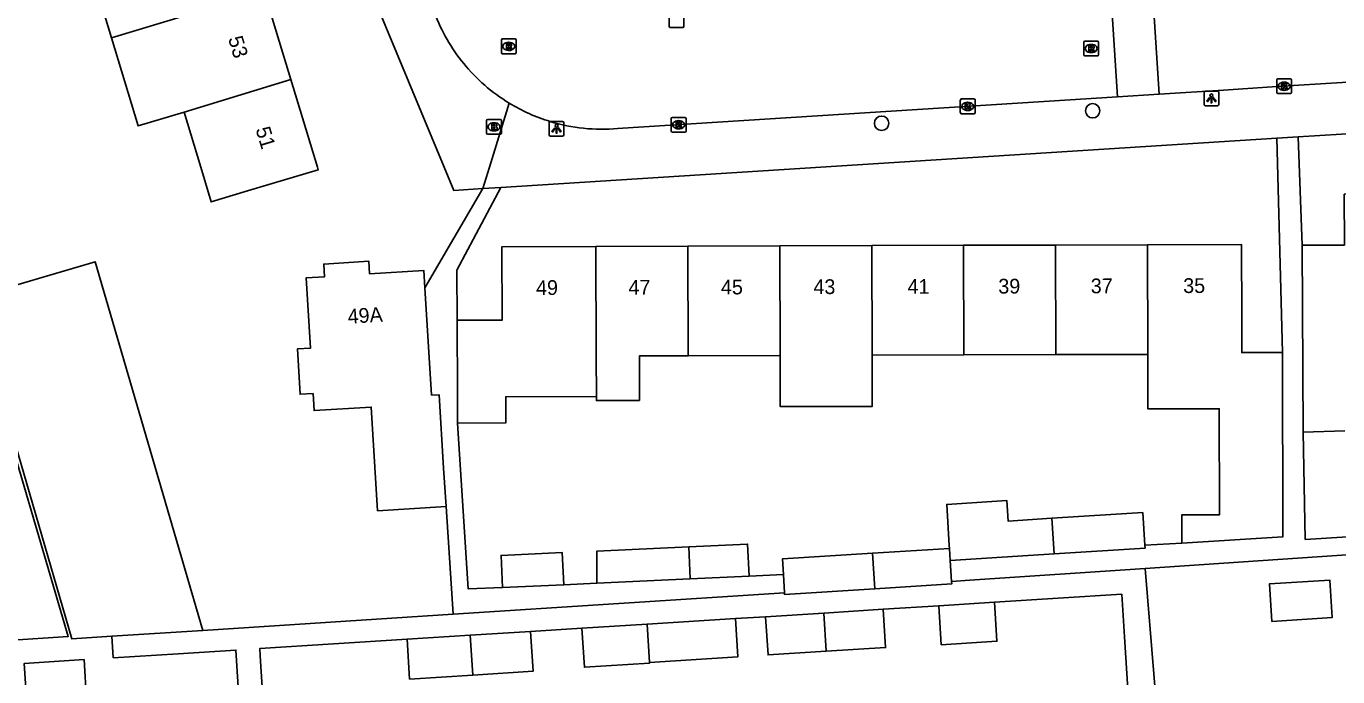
# Model space of a CAD drawing. Extents: x 159053 to 160041, y 380450 to 381422.
# Drawn here: x 159553.7 to 159642.7, y 381215.4 to 381259.6 of the extents above; entities that cross this region are included whole.
import ezdxf

# ---------------------------------------------------------------- set-up
doc = ezdxf.new("R2010")
doc.units = 0
for name, color, linetype in [('IMGEO_Boom', 7, 'Continuous'), ('IMGEO_Brandkraan', 7, 'Continuous'), ('IMGEO_Kolk', 7, 'Continuous'), ('IMGEO_Lichtpunt', 7, 'Continuous'), ('IMGEO_Pand', 7, 'Continuous'), ('IMGEO_Pand_nummerreeks', 7, 'Continuous'), ('IMGEO_Rijbaan_lokaal_open', 7, 'Continuous'), ('IMGEO_Rioolput', 7, 'Continuous'), ('IMGEO_Voetpad_open', 7, 'Continuous')]:
    doc.layers.add(name, color=color, linetype=linetype)

msp = doc.modelspace()

# ---------------------------------------------------------------- linework, layer by layer
at = {"layer": 'IMGEO_Boom'}
for centre in [(159626.042, 381253.823), (159611.726, 381252.978)]:
    msp.add_circle(centre, 0.489, dxfattribs=at)
at = {"layer": 'IMGEO_Brandkraan'}
for p, q in [((159584.931, 381252.307), (159584.931, 381253.159)), ((159585.006, 381253.233), (159585.858, 381253.233)), ((159585.419, 381253.013), (159585.444, 381253.013)), ((159585.932, 381253.159), (159585.932, 381252.307)), ((159585.858, 381252.233), (159585.006, 381252.233)), ((159585.442, 381252.453), (159585.417, 381252.453))]:
    msp.add_line(p, q, dxfattribs=at)
for points in [[(159584.931, 381252.307), (159584.931, 381253.159)], [(159585.006, 381253.233), (159585.858, 381253.233)], [(159585.279, 381252.933), (159585.279, 381252.533), (159585.492, 381252.533)], [(159585.51, 381252.933), (159585.279, 381252.933)], [(159585.932, 381253.159), (159585.932, 381252.307)], [(159585.858, 381252.233), (159585.006, 381252.233)], [(159585.458, 381252.852), (159585.404, 381252.852), (159585.404, 381252.776)], [(159585.404, 381252.776), (159585.457, 381252.776)], [(159585.466, 381252.7), (159585.404, 381252.7), (159585.404, 381252.619)], [(159585.404, 381252.619), (159585.466, 381252.619)]]:
    msp.add_lwpolyline(points, dxfattribs=at)
for centre, radius, start, end in [((159585.008, 381253.157), 0.0765, 91.55205, 178.44795), ((159585.008, 381253.157), 0.0765, 91.55205, 178.44795), ((159585.514, 381252.788), 0.145, 59.4692, 91.53667), ((159585.539, 381252.835), 0.0922, 285.51372, 58.15012), ((159585.856, 381253.157), 0.0765, 1.55205, 88.44795), ((159585.856, 381253.157), 0.0765, 1.55205, 88.44795), ((159585.008, 381252.309), 0.0765, 181.55205, 268.44795), ((159585.008, 381252.309), 0.0765, 181.55205, 268.44795), ((159585.459, 381252.814), 0.0379, 267.82845, 90.93552), ((159585.467, 381252.659), 0.0404, 269.87594, 90.50774), ((159585.498, 381252.784), 0.251, 268.66757, 293.53466), ((159585.544, 381252.643), 0.105, 301.31148, 78.98903), ((159585.856, 381252.309), 0.0765, 271.55205, 358.44795), ((159585.856, 381252.309), 0.0765, 271.55205, 358.44795)]:
    msp.add_arc(centre, radius, start, end, dxfattribs=at)
for centre, major_axis, ratio, start_param, end_param in [((159585.418, 381252.733), (-0.387, 0.002), 0.722429, 4.712389, 7.853982), ((159585.443, 381252.733), (-0.39, 0.002), 0.717154, 1.570796, 4.712389)]:
    msp.add_ellipse(centre, major_axis=major_axis, ratio=ratio, start_param=start_param, end_param=end_param, dxfattribs=at)
at = {"layer": 'IMGEO_Kolk'}
for p, q in [((159597.32, 381259.555), (159597.32, 381260.407)), ((159598.321, 381260.407), (159598.321, 381259.555)), ((159598.247, 381259.481), (159597.395, 381259.481)), ((159638.528, 381255.06), (159638.528, 381255.912)), ((159638.603, 381255.986), (159639.455, 381255.986)), ((159639.016, 381255.766), (159639.041, 381255.766)), ((159639.529, 381255.912), (159639.529, 381255.06)), ((159639.455, 381254.986), (159638.603, 381254.986)), ((159639.039, 381255.206), (159639.014, 381255.206)), ((159617.067, 381253.696), (159617.067, 381254.548)), ((159617.142, 381254.622), (159617.994, 381254.622)), ((159617.578, 381253.842), (159617.553, 381253.842)), ((159617.555, 381254.402), (159617.58, 381254.402)), ((159618.068, 381254.548), (159618.068, 381253.696)), ((159597.461, 381252.45), (159597.461, 381253.302)), ((159597.536, 381253.376), (159598.388, 381253.376)), ((159597.949, 381253.156), (159597.974, 381253.156)), ((159598.462, 381253.302), (159598.462, 381252.45)), ((159617.994, 381253.622), (159617.142, 381253.622)), ((159598.388, 381252.376), (159597.536, 381252.376)), ((159597.972, 381252.596), (159597.947, 381252.596))]:
    msp.add_line(p, q, dxfattribs=at)
for points in [[(159597.32, 381259.555), (159597.32, 381260.407)], [(159598.321, 381260.407), (159598.321, 381259.555)], [(159598.247, 381259.481), (159597.395, 381259.481)], [(159638.528, 381255.06), (159638.528, 381255.912)], [(159638.603, 381255.986), (159639.455, 381255.986)], [(159638.849, 381255.686), (159638.972, 381255.686), (159638.972, 381255.535), (159639.102, 381255.686), (159639.266, 381255.686), (159639.12, 381255.535), (159639.273, 381255.286), (159639.121, 381255.286), (159639.036, 381255.45), (159638.972, 381255.383), (159638.972, 381255.286), (159638.849, 381255.286), (159638.849, 381255.686)], [(159639.529, 381255.912), (159639.529, 381255.06)], [(159639.455, 381254.986), (159638.603, 381254.986)], [(159617.067, 381253.696), (159617.067, 381254.548)], [(159617.142, 381254.622), (159617.994, 381254.622)], [(159617.388, 381254.322), (159617.511, 381254.322), (159617.511, 381254.171), (159617.641, 381254.322), (159617.805, 381254.322), (159617.659, 381254.171), (159617.812, 381253.922), (159617.66, 381253.922), (159617.575, 381254.086), (159617.511, 381254.019), (159617.511, 381253.922), (159617.388, 381253.922), (159617.388, 381254.322)], [(159618.068, 381254.548), (159618.068, 381253.696)], [(159597.461, 381252.45), (159597.461, 381253.302)], [(159597.536, 381253.376), (159598.388, 381253.376)], [(159597.782, 381253.076), (159597.905, 381253.076), (159597.905, 381252.925), (159598.035, 381253.076), (159598.199, 381253.076), (159598.053, 381252.925), (159598.206, 381252.676), (159598.054, 381252.676), (159597.969, 381252.84), (159597.905, 381252.773), (159597.905, 381252.676), (159597.782, 381252.676), (159597.782, 381253.076)], [(159598.462, 381253.302), (159598.462, 381252.45)], [(159617.994, 381253.622), (159617.142, 381253.622)], [(159598.388, 381252.376), (159597.536, 381252.376)]]:
    msp.add_lwpolyline(points, dxfattribs=at)
for centre, start, end in [((159597.397, 381259.557), 181.55205, 268.44795), ((159597.397, 381259.557), 181.55205, 268.44795), ((159598.245, 381259.557), 271.55205, 358.44795), ((159598.245, 381259.557), 271.55205, 358.44795), ((159638.605, 381255.91), 91.55205, 178.44795), ((159638.605, 381255.91), 91.55205, 178.44795), ((159639.453, 381255.91), 1.55205, 88.44795), ((159639.453, 381255.91), 1.55205, 88.44795), ((159638.605, 381255.062), 181.55205, 268.44795), ((159638.605, 381255.062), 181.55205, 268.44795), ((159639.453, 381255.062), 271.55205, 358.44795), ((159639.453, 381255.062), 271.55205, 358.44795), ((159617.144, 381254.546), 91.55205, 178.44795), ((159617.144, 381254.546), 91.55205, 178.44795), ((159617.992, 381254.546), 1.55205, 88.44795), ((159617.992, 381254.546), 1.55205, 88.44795), ((159597.538, 381253.3), 91.55205, 178.44795), ((159597.538, 381253.3), 91.55205, 178.44795), ((159598.386, 381253.3), 1.55205, 88.44795), ((159598.386, 381253.3), 1.55205, 88.44795), ((159617.144, 381253.698), 181.55205, 268.44795), ((159617.144, 381253.698), 181.55205, 268.44795), ((159617.992, 381253.698), 271.55205, 358.44795), ((159617.992, 381253.698), 271.55205, 358.44795), ((159597.538, 381252.452), 181.55205, 268.44795), ((159597.538, 381252.452), 181.55205, 268.44795), ((159598.386, 381252.452), 271.55205, 358.44795), ((159598.386, 381252.452), 271.55205, 358.44795)]:
    msp.add_arc(centre, 0.0765, start, end, dxfattribs=at)
for centre, major_axis, ratio, start_param, end_param in [((159639.015, 381255.486), (-0.387, 0.002), 0.722429, 4.712389, 7.853982), ((159639.04, 381255.486), (-0.39, 0.002), 0.717154, 1.570796, 4.712389), ((159617.554, 381254.122), (-0.387, 0.002), 0.722429, 4.712389, 7.853982), ((159617.579, 381254.122), (-0.39, 0.002), 0.717154, 1.570796, 4.712389), ((159597.948, 381252.876), (-0.387, 0.002), 0.722429, 4.712389, 7.853982), ((159597.973, 381252.876), (-0.39, 0.002), 0.717154, 1.570796, 4.712389)]:
    msp.add_ellipse(centre, major_axis=major_axis, ratio=ratio, start_param=start_param, end_param=end_param, dxfattribs=at)
at = {"layer": 'IMGEO_Lichtpunt'}
for p, q in [((159633.602, 381255.067), (159633.602, 381254.26)), ((159633.602, 381255.067), (159633.602, 381254.26)), ((159634.504, 381255.162), (159633.696, 381255.162)), ((159634.504, 381255.162), (159633.696, 381255.162)), ((159634.598, 381254.26), (159634.598, 381255.067)), ((159634.598, 381254.26), (159634.598, 381255.067)), ((159633.696, 381254.166), (159634.504, 381254.166)), ((159633.696, 381254.166), (159634.504, 381254.166)), ((159589.178, 381253.008), (159589.178, 381252.201)), ((159589.178, 381253.008), (159589.178, 381252.201)), ((159590.08, 381253.103), (159589.272, 381253.103)), ((159590.08, 381253.103), (159589.272, 381253.103)), ((159590.174, 381252.201), (159590.174, 381253.008)), ((159590.174, 381252.201), (159590.174, 381253.008)), ((159589.272, 381252.107), (159590.08, 381252.107)), ((159589.272, 381252.107), (159590.08, 381252.107))]:
    msp.add_line(p, q, dxfattribs=at)
for points in [[(159633.976, 381254.731), (159634.015, 381254.703), (159633.827, 381254.441), (159633.789, 381254.468), (159633.976, 381254.731)], [(159634.078, 381254.683), (159634.125, 381254.683), (159634.125, 381254.361), (159634.078, 381254.361), (159634.078, 381254.683)], [(159634.188, 381254.703), (159634.226, 381254.73), (159634.413, 381254.468), (159634.374, 381254.44), (159634.188, 381254.703)], [(159589.552, 381252.672), (159589.591, 381252.644), (159589.403, 381252.382), (159589.365, 381252.409), (159589.552, 381252.672)], [(159589.654, 381252.624), (159589.701, 381252.624), (159589.701, 381252.302), (159589.654, 381252.302), (159589.654, 381252.624)], [(159589.764, 381252.644), (159589.802, 381252.671), (159589.989, 381252.409), (159589.95, 381252.381), (159589.764, 381252.644)]]:
    msp.add_lwpolyline(points, dxfattribs=at)
for centre in [(159634.101, 381254.865), (159589.677, 381252.806)]:
    msp.add_circle(centre, 0.0994, dxfattribs=at)
for centre, start, end in [((159633.696, 381255.067), 90, 180), ((159633.696, 381255.067), 90, 180), ((159634.504, 381255.067), 0, 90), ((159634.504, 381255.067), 0, 90), ((159633.696, 381254.26), 180, 270), ((159633.696, 381254.26), 180, 270), ((159634.504, 381254.26), 270, 0), ((159634.504, 381254.26), 270, 360), ((159589.272, 381253.008), 90, 180), ((159589.272, 381253.008), 90, 180), ((159590.08, 381253.008), 0, 90), ((159590.08, 381253.008), 0, 90), ((159589.272, 381252.201), 180, 270), ((159589.272, 381252.201), 180, 270), ((159590.08, 381252.201), 270, 0), ((159590.08, 381252.201), 270, 360)]:
    msp.add_arc(centre, 0.0946, start, end, dxfattribs=at)
at = {"layer": 'IMGEO_Pand'}
for points in [[(159559.492, 381258.765), (159557.701, 381264.691), (159558.052, 381264.8)], [(159559.492, 381258.765), (159569.853, 381261.904)], [(159569.853, 381261.904), (159571.662, 381255.933)], [(159564.411, 381253.736), (159561.297, 381252.793), (159559.492, 381258.765)], [(159571.662, 381255.933), (159573.46, 381250), (159573.514, 381249.821), (159568.724, 381248.389), (159566.25, 381247.649), (159565.54, 381250), (159564.411, 381253.736)], [(159571.662, 381255.933), (159564.411, 381253.736)], [(159640.247, 381244.714), (159643.12, 381244.723), (159643.11, 381248.168), (159649.489, 381248.187)], [(159582.934, 381239.617), (159585.984, 381239.626), (159585.969, 381244.609), (159592.352, 381244.628)], [(159592.352, 381244.628), (159598.586, 381244.647)], [(159592.383, 381234.454), (159592.375, 381237.197), (159592.352, 381244.628)], [(159598.586, 381244.647), (159604.82, 381244.666)], [(159598.586, 381244.647), (159598.609, 381237.216)], [(159604.82, 381244.666), (159611.054, 381244.685)], [(159604.843, 381237.235), (159604.82, 381244.666)], [(159611.054, 381244.685), (159617.288, 381244.703)], [(159611.054, 381244.685), (159611.077, 381237.254)], [(159617.288, 381244.703), (159623.522, 381244.722)], [(159617.311, 381237.273), (159617.288, 381244.703)], [(159623.522, 381244.722), (159629.756, 381244.741)], [(159623.545, 381237.291), (159623.522, 381244.722)], [(159629.756, 381244.741), (159636.138, 381244.76), (159636.153, 381239.761), (159636.16, 381237.431), (159638.91, 381237.44)], [(159629.756, 381244.741), (159629.779, 381237.31)], [(159640.33, 381232.044), (159640.247, 381244.714)], [(159559.518, 381218.197), (159556.793, 381218.027), (159550.06, 381241.15), (159558.372, 381243.591), (159565.676, 381218.581)], [(159582.179, 381227.001), (159577.543, 381226.706), (159577.11, 381233.731), (159573.233, 381233.497), (159573.164, 381234.653), (159572.286, 381234.601), (159572.101, 381237.675), (159572.978, 381237.727), (159572.692, 381242.488), (159573.94, 381242.567), (159573.887, 381243.426), (159576.939, 381243.638), (159576.993, 381242.759), (159580.676, 381242.99), (159580.75, 381241.817)], [(159580.75, 381241.817), (159581.206, 381234.544), (159581.704, 381234.573), (159582.018, 381229.583), (159582.179, 381227.001)], [(159582.955, 381232.652), (159582.949, 381234.618), (159582.934, 381239.617)], [(159598.609, 381237.216), (159595.294, 381237.206), (159595.304, 381234.182), (159592.384, 381234.173), (159592.383, 381234.454)], [(159604.843, 381237.235), (159598.609, 381237.216)], [(159611.077, 381237.254), (159611.087, 381233.782), (159604.853, 381233.764), (159604.843, 381237.235)], [(159617.311, 381237.273), (159611.077, 381237.254)], [(159623.545, 381237.291), (159617.311, 381237.273)], [(159629.779, 381237.31), (159623.545, 381237.291)], [(159632.096, 381224.507), (159632.085, 381226.425), (159634.653, 381226.433), (159634.63, 381233.625), (159629.79, 381233.611), (159629.779, 381237.31)], [(159638.91, 381237.44), (159638.951, 381224.941), (159632.096, 381224.507)], [(159592.383, 381234.454), (159586.231, 381234.436), (159586.237, 381232.661), (159582.955, 381232.652)], [(159552.345, 381232.502), (159556.557, 381218.181), (159548.35, 381217.632)], [(159643.155, 381232.12), (159640.33, 381232.044)], [(159640.33, 381232.044), (159640.467, 381224.762), (159647.284, 381225.183)], [(159616.332, 381224.153), (159616.319, 381224.355), (159616.143, 381227.139), (159620.222, 381227.396), (159620.31, 381226.003), (159623.28, 381226.191)], [(159623.28, 381226.191), (159629.444, 381226.58), (159629.584, 381224.363)], [(159623.28, 381226.191), (159623.432, 381223.782)], [(159602.742, 381222.278), (159602.641, 381224.45), (159598.649, 381224.264)], [(159590.163, 381221.693), (159590.062, 381223.865), (159585.912, 381223.672), (159586.013, 381221.5)], [(159598.649, 381224.264), (159592.415, 381223.974), (159592.421, 381221.798)], [(159598.649, 381224.264), (159598.75, 381222.093)], [(159611.119, 381223.824), (159604.996, 381223.438), (159605.062, 381222.393)], [(159616.332, 381224.153), (159611.119, 381223.824)], [(159611.271, 381221.411), (159611.119, 381223.824)], [(159616.383, 381223.336), (159616.332, 381224.153)], [(159616.383, 381223.336), (159623.432, 381223.782)], [(159623.432, 381223.782), (159629.596, 381224.171), (159629.584, 381224.363)], [(159616.473, 381221.907), (159616.383, 381223.336)], [(159592.421, 381221.798), (159598.75, 381222.093)], [(159598.75, 381222.093), (159602.742, 381222.278)], [(159605.14, 381221.145), (159605.062, 381222.393)], [(159616.473, 381221.907), (159616.484, 381221.74), (159611.271, 381221.411)], [(159638.199, 381219.201), (159642.287, 381219.458), (159642.127, 381222.004), (159638.038, 381221.747), (159638.199, 381219.201)], [(159586.013, 381221.5), (159590.163, 381221.693)], [(159611.271, 381221.411), (159605.148, 381221.024), (159605.14, 381221.145)], [(159607.81, 381219.771), (159611.832, 381220.025)], [(159611.832, 381220.025), (159611.996, 381217.432), (159607.974, 381217.179)], [(159619.385, 381220.501), (159619.552, 381217.862), (159615.771, 381217.624), (159615.605, 381220.262)], [(159615.605, 381220.262), (159619.385, 381220.501)], [(159601.812, 381219.393), (159595.82, 381219.016)], [(159595.982, 381216.424), (159601.977, 381216.801), (159601.812, 381219.393)], [(159607.81, 381219.771), (159603.862, 381219.522)], [(159603.862, 381219.522), (159604.025, 381216.93), (159607.974, 381217.179)], [(159607.974, 381217.179), (159607.81, 381219.771)], [(159565.676, 381218.581), (159559.518, 381218.197)], [(159579.539, 381217.99), (159583.829, 381218.26)], [(159583.829, 381218.26), (159587.911, 381218.518)], [(159584, 381215.564), (159583.829, 381218.26)], [(159587.911, 381218.518), (159588.081, 381215.821), (159584, 381215.564)], [(159595.82, 381219.016), (159591.396, 381218.737)], [(159591.396, 381218.737), (159591.563, 381216.095), (159595.985, 381216.374), (159595.982, 381216.424)], [(159595.82, 381219.016), (159595.982, 381216.424)], [(159584, 381215.564), (159579.709, 381215.294), (159579.539, 381217.99)], [(159557.625, 381216.609), (159557.799, 381213.858), (159553.748, 381213.603), (159553.574, 381216.354), (159557.625, 381216.609)]]:
    msp.add_lwpolyline(points, dxfattribs=at)
at = {"layer": 'IMGEO_Rijbaan_lokaal_open'}
for points in [[(159627.721, 381254.768), (159627.274, 381261.813)], [(159630.108, 381261.989), (159630.555, 381254.948)], [(159687.64, 381258.467), (159684.591, 381258.283), (159683.21, 381258.2), (159680.215, 381258.02), (159654.911, 381256.496), (159642.977, 381255.738), (159640.022, 381255.55), (159638.23, 381255.436), (159634.924, 381255.226), (159630.555, 381254.948)], [(159627.721, 381254.768), (159593.82, 381252.614)], [(159630.555, 381254.948), (159627.721, 381254.768)]]:
    msp.add_lwpolyline(points, dxfattribs=at)
for centre, radius, start, end in [((159592.785, 381264.727), 12.157, 200.51699, 219.30585), ((159592.713, 381264.642), 12.047, 219.2137, 238.71561), ((159592.802, 381264.763), 12.197, 238.65148, 253.02317), ((159592.784, 381264.712), 12.142, 253.03652, 274.89597)]:
    msp.add_arc(centre, radius, start, end, dxfattribs=at)
at = {"layer": 'IMGEO_Rioolput'}
for p, q in [((159585.935, 381257.765), (159585.935, 381258.617)), ((159586.01, 381258.691), (159586.862, 381258.691)), ((159586.423, 381258.471), (159586.448, 381258.471)), ((159586.936, 381258.617), (159586.936, 381257.765)), ((159625.443, 381257.62), (159625.443, 381258.472)), ((159625.518, 381258.546), (159626.37, 381258.546)), ((159625.931, 381258.326), (159625.956, 381258.326)), ((159626.444, 381258.472), (159626.444, 381257.62)), ((159586.862, 381257.691), (159586.01, 381257.691)), ((159586.446, 381257.911), (159586.421, 381257.911)), ((159626.37, 381257.546), (159625.518, 381257.546)), ((159625.954, 381257.766), (159625.929, 381257.766))]:
    msp.add_line(p, q, dxfattribs=at)
for points in [[(159585.935, 381257.765), (159585.935, 381258.617)], [(159586.01, 381258.691), (159586.862, 381258.691)], [(159586.524, 381258.389), (159586.272, 381258.391), (159586.272, 381257.991)], [(159586.45, 381258.31), (159586.396, 381258.31), (159586.396, 381258.229)], [(159586.396, 381258.229), (159586.448, 381258.229)], [(159586.936, 381258.617), (159586.936, 381257.765)], [(159625.443, 381257.62), (159625.443, 381258.472)], [(159625.518, 381258.546), (159626.37, 381258.546)], [(159626.032, 381258.244), (159625.78, 381258.246), (159625.78, 381257.846)], [(159626.444, 381258.472), (159626.444, 381257.62)], [(159586.862, 381257.691), (159586.01, 381257.691)], [(159586.272, 381257.991), (159586.396, 381257.991), (159586.396, 381258.153), (159586.407, 381258.153)], [(159586.454, 381258.124), (159586.525, 381257.991), (159586.665, 381257.991), (159586.6, 381258.117)], [(159626.37, 381257.546), (159625.518, 381257.546)], [(159625.78, 381257.846), (159625.904, 381257.846), (159625.904, 381258.008), (159625.915, 381258.008)], [(159625.958, 381258.165), (159625.904, 381258.165), (159625.904, 381258.084)], [(159625.904, 381258.084), (159625.956, 381258.084)], [(159625.962, 381257.979), (159626.033, 381257.846), (159626.173, 381257.846), (159626.108, 381257.972)]]:
    msp.add_lwpolyline(points, dxfattribs=at)
for centre, radius, start, end in [((159586.012, 381258.615), 0.0765, 91.55205, 178.44795), ((159586.012, 381258.615), 0.0765, 91.55205, 178.44795), ((159586.432, 381258.418), 0.19, 274.7715, 282.96867), ((159586.456, 381258.214), 0.0964, 77.00612, 93.18647), ((159586.47, 381258.271), 0.0378, 276.66336, 79.67722), ((159586.523, 381258.279), 0.109, 350.36119, 89.41601), ((159586.521, 381258.279), 0.112, 277.58423, 350.98172), ((159586.86, 381258.615), 0.0765, 1.55205, 88.44795), ((159586.86, 381258.615), 0.0765, 1.55205, 88.44795), ((159625.52, 381258.47), 0.0765, 91.55205, 178.44795), ((159625.52, 381258.47), 0.0765, 91.55205, 178.44795), ((159626.031, 381258.134), 0.109, 350.36119, 89.41601), ((159626.368, 381258.47), 0.0765, 1.55205, 88.44795), ((159626.368, 381258.47), 0.0765, 1.55205, 88.44795), ((159586.012, 381257.767), 0.0765, 181.55205, 268.44795), ((159586.012, 381257.767), 0.0765, 181.55205, 268.44795), ((159586.406, 381258.1), 0.0533, 26.02933, 88.69889), ((159586.505, 381258.064), 0.108, 29.51342, 73.79051), ((159586.86, 381257.767), 0.0765, 271.55205, 358.44795), ((159586.86, 381257.767), 0.0765, 271.55205, 358.44795), ((159625.52, 381257.622), 0.0765, 181.55205, 268.44795), ((159625.52, 381257.622), 0.0765, 181.55205, 268.44795), ((159625.914, 381257.955), 0.0533, 26.02933, 88.69889), ((159625.94, 381258.273), 0.19, 274.7715, 282.96867), ((159625.964, 381258.069), 0.0964, 77.00612, 93.18647), ((159625.978, 381258.126), 0.0378, 276.66336, 79.67722), ((159626.029, 381258.134), 0.112, 277.58423, 350.98172), ((159626.013, 381257.919), 0.108, 29.51342, 73.79051), ((159626.368, 381257.622), 0.0765, 271.55205, 358.44795), ((159626.368, 381257.622), 0.0765, 271.55205, 358.44795)]:
    msp.add_arc(centre, radius, start, end, dxfattribs=at)
for centre, major_axis, ratio, start_param, end_param in [((159586.422, 381258.191), (-0.387, 0.002), 0.722429, 4.712389, 7.853982), ((159586.447, 381258.191), (-0.39, 0.002), 0.717154, 1.570796, 4.712389), ((159625.93, 381258.046), (-0.387, 0.002), 0.722429, 4.712389, 7.853982), ((159625.955, 381258.046), (-0.39, 0.002), 0.717154, 1.570796, 4.712389)]:
    msp.add_ellipse(centre, major_axis=major_axis, ratio=ratio, start_param=start_param, end_param=end_param, dxfattribs=at)
at = {"layer": 'IMGEO_Voetpad_open'}
for points in [[(159584.683, 381248.551), (159582.706, 381248.426), (159582.053, 381250), (159572.473, 381273.075), (159571.917, 381273.972)], [(159639.984, 381252.047), (159642.927, 381252.233), (159683.154, 381254.773)], [(159584.683, 381248.551), (159585.126, 381250), (159586.457, 381254.347)], [(159638.532, 381251.956), (159639.984, 381252.047)], [(159640.247, 381244.714), (159639.984, 381252.047)], [(159585.9, 381248.628), (159607.601, 381250), (159638.532, 381251.956)], [(159638.91, 381237.44), (159638.532, 381251.956)], [(159584.683, 381248.551), (159580.75, 381241.817)], [(159582.934, 381239.617), (159582.924, 381243.013), (159585.9, 381248.628)], [(159585.9, 381248.628), (159584.683, 381248.551)], [(159586.013, 381221.5), (159583.686, 381221.405), (159582.955, 381232.652)], [(159582.179, 381227.001), (159582.654, 381219.684)], [(159629.584, 381224.363), (159632.096, 381224.507)], [(159643.932, 381223.755), (159629.614, 381222.793)], [(159629.614, 381222.793), (159617.705, 381221.99), (159616.473, 381221.907)], [(159630.818, 381207.955), (159629.614, 381222.793)], [(159592.421, 381221.798), (159590.163, 381221.693)], [(159605.062, 381222.393), (159602.742, 381222.278)], [(159582.654, 381219.684), (159605.14, 381221.145)], [(159628.856, 381207.84), (159628.199, 381218.158), (159628.016, 381221.047), (159619.385, 381220.501)], [(159615.605, 381220.262), (159611.832, 381220.025)], [(159582.654, 381219.684), (159565.676, 381218.581)], [(159603.862, 381219.522), (159601.812, 381219.393)], [(159559.518, 381218.197), (159559.609, 381216.735), (159564.004, 381217.012), (159567.925, 381217.26), (159568.764, 381204.048)], [(159591.396, 381218.737), (159587.911, 381218.518)], [(159579.539, 381217.99), (159569.539, 381217.361), (159569.571, 381216.863), (159570.376, 381204.157)]]:
    msp.add_lwpolyline(points, dxfattribs=at)

# ---------------------------------------------------------------- texts
at = {"layer": 'IMGEO_Pand_nummerreeks'}
for s, rotation, p in [('53', 286.85721, (159567.388, 381258.725)), ('51', 286.85721, (159569.252, 381252.574)), ('49', 0.17189, (159588.287, 381241.336)), ('47', 0.17189, (159594.558, 381241.355)), ('45', 0.17245, (159600.831, 381241.373)), ('43', 0.17245, (159607.102, 381241.392)), ('41', 0.17245, (159613.486, 381241.412)), ('39', 0.17245, (159619.644, 381241.43)), ('37', 0.17245, (159625.915, 381241.449)), ('35', 0.17245, (159632.186, 381241.468)), ('49A', 3.59817, (159575.537, 381239.38))]:
    msp.add_text(s, height=1, rotation=rotation, dxfattribs=at).set_placement(p)

doc.saveas('drawing.dxf')
